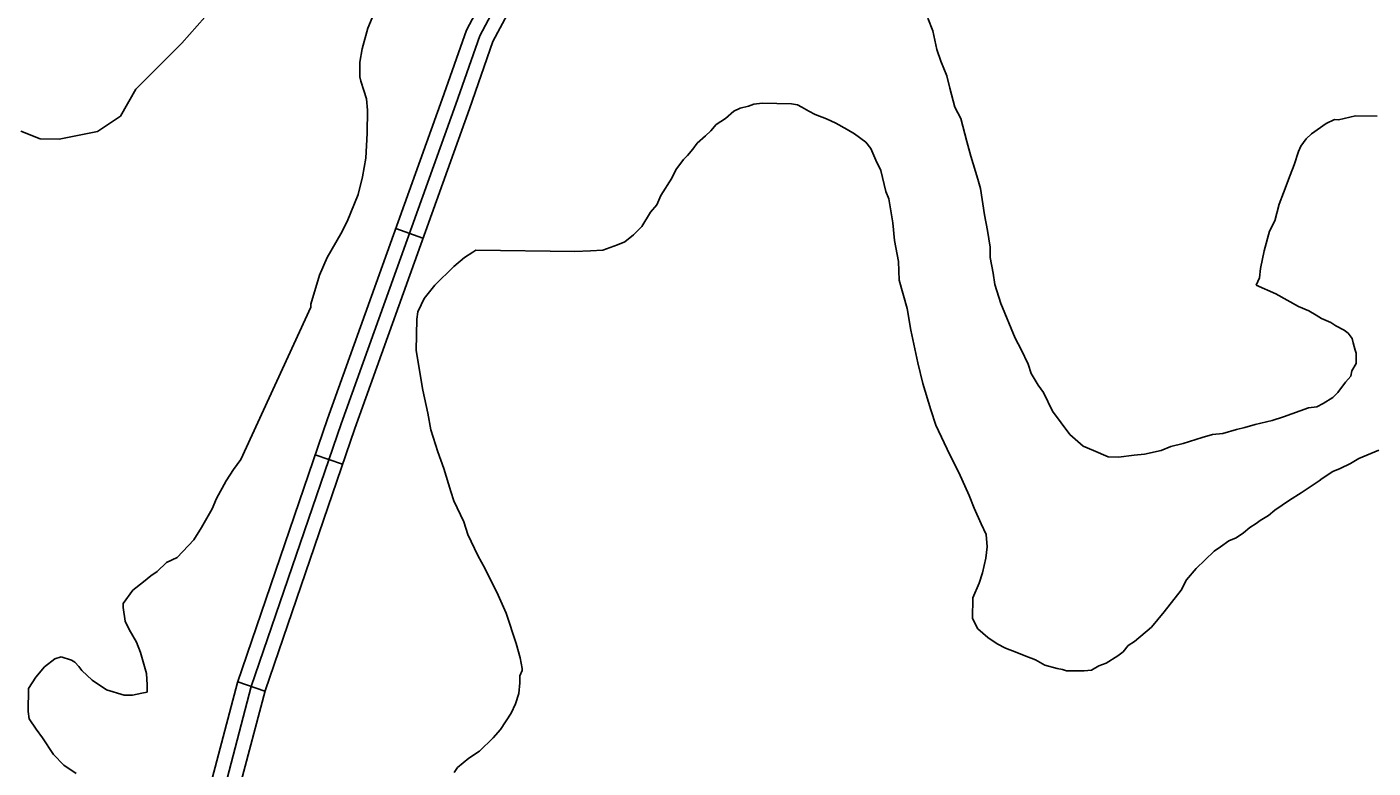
# Model space of a CAD drawing. Extents: x 3245246 to 3283090, y 806824 to 832173.
# Drawn here: x 3270884 to 3272287, y 825478 to 826250 of the extents above; entities that cross this region are included whole.
import ezdxf

# ---------------------------------------------------------------- set-up
doc = ezdxf.new("R2010")
doc.units = 0
for name, color, linetype in [('V-ROAD-CNTR', 7, 'Continuous'), ('V-SITE-VEGE', 7, 'Continuous'), ('V-TOPO-SHOR', 7, 'Continuous')]:
    doc.layers.add(name, color=color, linetype=linetype)

msp = doc.modelspace()

# ---------------------------------------------------------------- linework, layer by layer
at = {"layer": 'V-ROAD-CNTR'}
for p, q in [((3271297.2, 826029.7), (3271269, 826039.8)), ((3271213.4, 825794.4), (3271185, 825804.1)), ((3271132.5, 825557.9), (3271104.1, 825567.6))]:
    msp.add_line(p, q, dxfattribs=at)
for points in [[(3271401.2, 826803.4), (3271409, 826713), (3271416.2, 826685.7), (3271431.6, 826660.9), (3271460.3, 826612.7), (3271479.6, 826567.7), (3271482.3, 826508.6), (3271472.2, 826456.5), (3271462.9, 826400.3), (3271444.6, 826356.3), (3271395.3, 826282.5), (3271370.1, 826234.7), (3271345.6, 826164.6), (3271226.1, 825831.5), (3271132.6, 825558.2), (3271106, 825457.2)], [(3271373.7, 826793.1), (3271378.9, 826709.1), (3271388.3, 826673.6), (3271405.9, 826645.3), (3271433.5, 826599.1), (3271449.8, 826560.9), (3271452.2, 826510.8), (3271442.7, 826461.8), (3271433.8, 826408.7), (3271418, 826370.5), (3271369.5, 826297.9), (3271342.5, 826246.7), (3271317.3, 826174.6), (3271197.8, 825841.5), (3271103.9, 825566.9), (3271075.8, 825460.2)], [(3271394.3, 826778.5), (3271393.9, 826711.1), (3271402.2, 826679.7), (3271418.8, 826653.1), (3271446.9, 826605.9), (3271464.7, 826564.3), (3271467.2, 826509.7), (3271457.4, 826459.1), (3271448.4, 826404.5), (3271431.3, 826363.4), (3271382.4, 826290.2), (3271356.3, 826240.7), (3271331.4, 826169.6), (3271212, 825836.5), (3271118.3, 825562.5), (3271090.9, 825458.7)]]:
    msp.add_lwpolyline(points, dxfattribs=at)
at = {"layer": 'V-SITE-VEGE'}
for p, q in [((3271239.6, 826248.8), (3271248.6, 826270.4)), ((3271823.4, 826259.1), (3271828.6, 826246)), ((3271233.8, 826227.2), (3271239.6, 826248.8)), ((3271828.6, 826246), (3271832.7, 826226.4)), ((3271231.5, 826213.1), (3271233.8, 826227.2)), ((3271231.3, 826197.9), (3271231.5, 826213.1)), ((3271832.7, 826226.4), (3271836.9, 826214.4)), ((3271836.9, 826214.4), (3271843.2, 826199.1)), ((3271843.2, 826199.1), (3271846.2, 826186.1)), ((3271232.3, 826193.6), (3271231.3, 826197.9)), ((3271235.4, 826183.8), (3271232.3, 826193.6)), ((3271846.2, 826186.1), (3271851.4, 826166.5)), ((3271238.5, 826175), (3271235.4, 826183.8)), ((3271239.5, 826163.1), (3271238.5, 826175)), ((3271239.1, 826139.2), (3271239.5, 826163.1)), ((3271621.3, 826162.1), (3271612.5, 826154.6)), ((3271627.9, 826165.3), (3271621.3, 826162.1)), ((3271636.6, 826167.3), (3271627.9, 826165.3)), ((3271642, 826169.4), (3271636.6, 826167.3)), ((3271650.7, 826170.4), (3271642, 826169.4)), ((3271681.1, 826169.9), (3271650.7, 826170.4)), ((3271687.6, 826168.8), (3271681.1, 826169.9)), ((3271691.9, 826166.5), (3271687.6, 826168.8)), ((3271699.4, 826162.1), (3271691.9, 826166.5)), ((3271705.9, 826158.7), (3271699.4, 826162.1)), ((3271717.8, 826154.2), (3271705.9, 826158.7)), ((3271851.4, 826166.5), (3271857.7, 826154.5)), ((3272251.5, 826153.3), (3272269, 826157.4)), ((3272269, 826157.4), (3272291.7, 826157.1)), ((3271602.7, 826148.3), (3271597.2, 826141.8)), ((3271612.5, 826154.6), (3271602.7, 826148.3)), ((3271727.5, 826149.8), (3271717.8, 826154.2)), ((3271739.3, 826143.1), (3271727.5, 826149.8)), ((3271746.9, 826138.7), (3271739.3, 826143.1)), ((3271857.7, 826154.5), (3271863.9, 826130.5)), ((3272223.1, 826138.5), (3272238.5, 826149.2)), ((3272238.5, 826149.2), (3272247.2, 826153.4)), ((3272247.2, 826153.4), (3272251.5, 826153.3)), ((3271237.7, 826113.2), (3271239.1, 826139.2)), ((3271582.9, 826129), (3271578.5, 826122.6)), ((3271591.7, 826136.5), (3271582.9, 826129)), ((3271597.2, 826141.8), (3271591.7, 826136.5)), ((3271758.7, 826129.8), (3271746.9, 826138.7)), ((3271764, 826123.2), (3271758.7, 826129.8)), ((3271863.9, 826130.5), (3271868, 826115.3)), ((3272212.1, 826125.6), (3272217.6, 826133.2)), ((3272217.6, 826133.2), (3272223.1, 826138.5)), ((3271573, 826116.1), (3271568.6, 826111.8)), ((3271578.5, 826122.6), (3271573, 826116.1)), ((3271769.3, 826111.2), (3271764, 826123.2)), ((3271868, 826115.3), (3271875.3, 826091.3)), ((3272205.3, 826106.2), (3272209.8, 826120.3)), ((3272209.8, 826120.3), (3272212.1, 826125.6)), ((3271234.2, 826093.7), (3271237.7, 826113.2)), ((3271560.8, 826101.1), (3271556.4, 826092.5)), ((3271568.6, 826111.8), (3271560.8, 826101.1)), ((3271774.5, 826100.3), (3271769.3, 826111.2)), ((3272200.8, 826095.4), (3272205.3, 826106.2)), ((3271229.6, 826075.3), (3271234.2, 826093.7)), ((3271556.4, 826092.5), (3271545.2, 826074.2)), ((3271779.6, 826078.5), (3271774.5, 826100.3)), ((3271875.3, 826091.3), (3271878.4, 826081.5)), ((3272194.1, 826077.1), (3272200.8, 826095.4)), ((3271218.3, 826047.3), (3271229.6, 826075.3)), ((3271545.2, 826074.2), (3271540.8, 826064.5)), ((3271782.8, 826070.9), (3271779.6, 826078.5)), ((3271878.4, 826081.5), (3271882.4, 826054.3)), ((3272189.6, 826065.2), (3272194.1, 826077.1)), ((3271540.8, 826064.5), (3271534.2, 826057)), ((3271786.8, 826045.9), (3271782.8, 826070.9)), ((3272185, 826047.9), (3272189.6, 826065.2)), ((3271211.6, 826034.4), (3271218.3, 826047.3)), ((3271534.2, 826057), (3271525.3, 826041.9)), ((3271788.7, 826027.4), (3271786.8, 826045.9)), ((3271882.4, 826054.3), (3271885.4, 826038)), ((3272179.4, 826037.1), (3272185, 826047.9)), ((3271197.2, 826009.6), (3271211.6, 826034.4)), ((3271516.5, 826033.4), (3271507.7, 826025.9)), ((3271525.3, 826041.9), (3271516.5, 826033.4)), ((3271885.4, 826038), (3271888.4, 826020.6)), ((3272173.7, 826016.6), (3272179.4, 826037.1)), ((3271352.4, 826017.2), (3271349.1, 826015.1)), ((3271455.5, 826015.8), (3271352.4, 826017.2)), ((3271471.8, 826016.6), (3271455.5, 826015.8)), ((3271484.8, 826017.5), (3271471.8, 826016.6)), ((3271500, 826022.8), (3271484.8, 826017.5)), ((3271507.7, 826025.9), (3271500, 826022.8)), ((3271792.7, 826005.7), (3271788.7, 826027.4)), ((3271888.4, 826020.6), (3271888.3, 826009.7)), ((3272170.2, 825998.2), (3272173.7, 826016.6)), ((3271189.3, 825991.3), (3271197.2, 826009.6)), ((3271340.4, 826009.8), (3271329.4, 826000.2)), ((3271349.1, 826015.1), (3271340.4, 826009.8)), ((3271793.5, 825986.1), (3271792.7, 826005.7)), ((3271888.3, 826009.7), (3271891.3, 825993.4)), ((3271180.2, 825961), (3271189.3, 825991.3)), ((3271329.4, 826000.2), (3271309.6, 825980.9)), ((3271891.3, 825993.4), (3271893.3, 825981.5)), ((3272165.6, 825980.9), (3272169, 825988.5)), ((3272169, 825988.5), (3272170.2, 825998.2)), ((3271309.6, 825980.9), (3271298.6, 825967)), ((3271801.8, 825956.7), (3271793.5, 825986.1)), ((3271893.3, 825981.5), (3271899.5, 825961.9)), ((3272186.1, 825972), (3272165.6, 825980.9)), ((3271180.2, 825957.8), (3271180.2, 825961)), ((3271295.2, 825960.5), (3271291.9, 825953)), ((3271298.6, 825967), (3271295.2, 825960.5)), ((3271899.5, 825961.9), (3271914.2, 825925.8)), ((3272209.8, 825958.6), (3272186.1, 825972)), ((3271107.5, 825799.3), (3271180.2, 825957.8)), ((3271291.9, 825953), (3271290.7, 825945.4)), ((3271805.8, 825933.9), (3271801.8, 825956.7)), ((3272220.5, 825954.1), (3272209.8, 825958.6)), ((3272228.1, 825949.7), (3272220.5, 825954.1)), ((3272233.5, 825946.3), (3272228.1, 825949.7)), ((3272243.2, 825941.9), (3272233.5, 825946.3)), ((3271290.7, 825945.4), (3271290.2, 825912.9)), ((3271813, 825900.1), (3271805.8, 825933.9)), ((3272248.5, 825938.5), (3272243.2, 825941.9)), ((3272257.2, 825934.1), (3272248.5, 825938.5)), ((3272261.4, 825930.8), (3272257.2, 825934.1)), ((3271914.2, 825925.8), (3271920.6, 825913.8)), ((3272265.7, 825925.3), (3272261.4, 825930.8)), ((3272266.7, 825920.9), (3272265.7, 825925.3)), ((3272268.8, 825913.3), (3272266.7, 825920.9)), ((3271290.2, 825912.9), (3271297.2, 825871.5)), ((3271920.6, 825913.8), (3271927.9, 825898.5)), ((3272269.8, 825910), (3272268.8, 825913.3)), ((3272269.7, 825899.2), (3272269.8, 825910)), ((3271818.1, 825878.4), (3271813, 825900.1)), ((3271927.9, 825898.5), (3271931.1, 825888.7)), ((3272264.1, 825886.2), (3272265.2, 825891.7)), ((3272265.2, 825891.7), (3272269.7, 825899.2)), ((3271826.4, 825851.1), (3271818.1, 825878.4)), ((3271931.1, 825888.7), (3271938.5, 825876.7)), ((3271938.5, 825876.7), (3271943.8, 825869)), ((3272250.8, 825869.1), (3272258.6, 825879.8)), ((3272258.6, 825879.8), (3272264.1, 825886.2)), ((3271297.2, 825871.5), (3271302.3, 825847.6)), ((3271943.8, 825869), (3271953.3, 825849.4)), ((3272235.5, 825857.4), (3272245.3, 825863.7)), ((3272245.3, 825863.7), (3272250.8, 825869.1)), ((3271831.6, 825834.8), (3271826.4, 825851.1)), ((3271953.3, 825849.4), (3271971.4, 825825.2)), ((3272194.1, 825843.8), (3272220.2, 825853.2)), ((3272220.2, 825853.2), (3272228.9, 825854.2)), ((3272228.9, 825854.2), (3272235.5, 825857.4)), ((3271302.3, 825847.6), (3271305.3, 825830.2)), ((3271846.3, 825804.2), (3271831.6, 825834.8)), ((3272153.8, 825832.5), (3272164.6, 825835.6)), ((3272164.6, 825835.6), (3272182.1, 825839.7)), ((3272182.1, 825839.7), (3272194.1, 825843.8)), ((3271305.3, 825830.2), (3271312.6, 825807.3)), ((3271971.4, 825825.2), (3271985.3, 825813.1)), ((3272089.5, 825816), (3272109.1, 825822.2)), ((3272109.1, 825822.2), (3272120, 825825.3)), ((3272120, 825825.3), (3272130.9, 825826.3)), ((3272130.9, 825826.3), (3272145.1, 825830.4)), ((3272145.1, 825830.4), (3272153.8, 825832.5)), ((3271312.6, 825807.3), (3271318.9, 825789.9)), ((3271985.3, 825813.1), (3271996.1, 825808.6)), ((3271996.1, 825808.6), (3272011.2, 825801.9)), ((3272049.2, 825804.6), (3272066.6, 825808.7)), ((3272066.6, 825808.7), (3272076.5, 825812.9)), ((3272076.5, 825812.9), (3272089.5, 825816)), ((3272293.4, 825808.8), (3272272.6, 825800.4)), ((3271099.7, 825788.6), (3271107.5, 825799.3)), ((3271855.8, 825785.6), (3271846.3, 825804.2)), ((3272011.2, 825801.9), (3272022.1, 825801.7)), ((3272022.1, 825801.7), (3272038.4, 825803.7)), ((3272038.4, 825803.7), (3272049.2, 825804.6)), ((3272263.9, 825795.1), (3272253, 825789.8)), ((3272272.6, 825800.4), (3272263.9, 825795.1)), ((3271092, 825776.8), (3271099.7, 825788.6)), ((3271318.9, 825789.9), (3271326.1, 825765.9)), ((3271866.4, 825761.6), (3271855.8, 825785.6)), ((3272234.4, 825779.3), (3272231.1, 825777.1)), ((3272245.3, 825786.7), (3272234.4, 825779.3)), ((3272253, 825789.8), (3272245.3, 825786.7)), ((3271081.9, 825758.4), (3271092, 825776.8)), ((3271326.1, 825765.9), (3271329.3, 825756.1)), ((3272212.5, 825764.4), (3272200.4, 825756.9)), ((3272231.1, 825777.1), (3272212.5, 825764.4)), ((3271077.4, 825747.7), (3271081.9, 825758.4)), ((3271329.3, 825756.1), (3271339.8, 825734.2)), ((3271871.6, 825748.5), (3271866.4, 825761.6)), ((3272200.4, 825756.9), (3272185.1, 825746.3)), ((3271066.3, 825728.3), (3271077.4, 825747.7)), ((3271879, 825732.1), (3271871.6, 825748.5)), ((3272169.8, 825735.7), (3272165.4, 825732.5)), ((3272178.5, 825741), (3272169.8, 825735.7)), ((3272185.1, 825746.3), (3272178.5, 825741)), ((3271058.5, 825715.4), (3271066.3, 825728.3)), ((3271339.8, 825734.2), (3271344, 825721.2)), ((3271884.2, 825721.2), (3271879, 825732.1)), ((3272152.2, 825722.9), (3272144.6, 825717.6)), ((3272158.8, 825728.2), (3272152.2, 825722.9)), ((3272165.4, 825732.5), (3272158.8, 825728.2)), ((3271040.9, 825697.2), (3271058.5, 825715.4)), ((3271344, 825721.2), (3271354.5, 825699.3)), ((3271883.9, 825696.3), (3271885.1, 825708.2)), ((3271885.1, 825708.2), (3271884.2, 825721.2)), ((3272128.2, 825708.1), (3272121.6, 825703.8)), ((3272136.9, 825714.4), (3272128.2, 825708.1)), ((3272144.6, 825717.6), (3272136.9, 825714.4)), ((3271030, 825691.9), (3271040.9, 825697.2)), ((3271354.5, 825699.3), (3271361.9, 825685.1)), ((3271880.4, 825681.1), (3271883.9, 825696.3)), ((3272121.6, 825703.8), (3272102.9, 825685.6)), ((3271013.5, 825678), (3271020.1, 825682.3)), ((3271020.1, 825682.3), (3271030, 825691.9)), ((3271361.9, 825685.1), (3271375.6, 825657.8)), ((3271877, 825670.3), (3271880.4, 825681.1)), ((3272102.9, 825685.6), (3272093, 825673.8)), ((3270994.9, 825663.1), (3271005.9, 825671.6)), ((3271005.9, 825671.6), (3271013.5, 825678)), ((3271870.3, 825655.2), (3271877, 825670.3)), ((3272093, 825673.8), (3272087.4, 825663.1)), ((3270984.9, 825649.1), (3270994.9, 825663.1)), ((3271375.6, 825657.8), (3271384, 825639.2)), ((3271870, 825633.5), (3271870.3, 825655.2)), ((3272087.4, 825663.1), (3272069.7, 825640.5)), ((3270984.9, 825644.8), (3270984.9, 825649.1)), ((3270986.8, 825630.7), (3270984.9, 825644.8)), ((3271384, 825639.2), (3271394.4, 825607.6)), ((3272069.7, 825640.5), (3272056.5, 825624.4)), ((3270991.1, 825621.9), (3270986.8, 825630.7)), ((3271875.3, 825622.6), (3271870, 825633.5)), ((3272056.5, 825624.4), (3272038.9, 825609.5)), ((3270998.5, 825608.8), (3270991.1, 825621.9)), ((3271886, 825613.8), (3271875.3, 825622.6)), ((3271895.7, 825607.1), (3271886, 825613.8)), ((3272038.9, 825609.5), (3272032.3, 825605.2)), ((3271002.7, 825597.9), (3270998.5, 825608.8)), ((3271008.9, 825576.1), (3271002.7, 825597.9)), ((3271394.4, 825607.6), (3271398.6, 825592.4)), ((3271904.3, 825602.7), (3271895.7, 825607.1)), ((3271916.2, 825598.2), (3271904.3, 825602.7)), ((3271923.7, 825594.8), (3271916.2, 825598.2)), ((3272026.8, 825598.8), (3272021.3, 825594.5)), ((3272032.3, 825605.2), (3272026.8, 825598.8)), ((3270893.8, 825572.3), (3270902.6, 825583)), ((3270902.6, 825583), (3270913.6, 825591.6)), ((3270913.6, 825591.6), (3270920.1, 825593.6)), ((3270920.1, 825593.6), (3270931, 825590.2)), ((3270931, 825590.2), (3270934.2, 825588)), ((3270934.2, 825588), (3270938.5, 825583.6)), ((3270938.5, 825583.6), (3270941.6, 825579.2)), ((3271398.6, 825592.4), (3271400.6, 825581.5)), ((3271400.6, 825581.5), (3271400.6, 825579.3)), ((3271935.6, 825590.3), (3271923.7, 825594.8)), ((3271945.3, 825584.8), (3271935.6, 825590.3)), ((3271958.2, 825581.3), (3271945.3, 825584.8)), ((3271963.6, 825580.2), (3271958.2, 825581.3)), ((3272001.7, 825584), (3271994, 825579.7)), ((3272009.3, 825587.1), (3272001.7, 825584)), ((3272021.3, 825594.5), (3272009.3, 825587.1)), ((3270886.1, 825560.5), (3270893.8, 825572.3)), ((3270941.6, 825579.2), (3270952.4, 825569.3)), ((3270952.4, 825569.3), (3270967.4, 825559.3)), ((3271009.8, 825564.2), (3271008.9, 825576.1)), ((3271398.3, 825573.9), (3271398.2, 825566.3)), ((3271400.6, 825579.3), (3271398.3, 825573.9)), ((3271968, 825579), (3271963.6, 825580.2)), ((3271986.4, 825578.8), (3271968, 825579)), ((3271994, 825579.7), (3271986.4, 825578.8)), ((3270885.7, 825536.6), (3270886.1, 825560.5)), ((3270967.4, 825559.3), (3270985.8, 825553.7)), ((3270985.8, 825553.7), (3270994.4, 825553.5)), ((3270994.4, 825553.5), (3271004.2, 825555.6)), ((3271004.2, 825555.6), (3271009.7, 825556.6)), ((3271009.7, 825556.6), (3271009.8, 825564.2)), ((3271397, 825555.5), (3271393.6, 825544.7)), ((3271398.2, 825566.3), (3271397, 825555.5)), ((3271393.6, 825544.7), (3271389.1, 825535)), ((3270886.7, 825529), (3270885.7, 825536.6)), ((3270894.1, 825518), (3270886.7, 825529)), ((3271389.1, 825535), (3271378, 825517.8)), ((3270900.5, 825509.3), (3270894.1, 825518)), ((3271378, 825517.8), (3271370.3, 825509.2)), ((3270912.2, 825491.8), (3270900.5, 825509.3)), ((3271370.3, 825509.2), (3271356, 825495.3)), ((3270922.9, 825480.8), (3270912.2, 825491.8)), ((3271345, 825487.9), (3271333, 825478.3)), ((3271356, 825495.3), (3271345, 825487.9)), ((3270935.8, 825471.9), (3270922.9, 825480.8)), ((3271333, 825478.3), (3271329.6, 825472.9))]:
    msp.add_line(p, q, dxfattribs=at)
at = {"layer": 'V-TOPO-SHOR'}
msp.add_lwpolyline([(3270878.1, 826141.2), (3270898.1, 826133.2), (3270918.1, 826133.1), (3270958, 826141.1), (3270982, 826157.1), (3270998, 826185), (3271045.9, 826233), (3271101.9, 826296.8)], dxfattribs=at)

doc.saveas('drawing.dxf')
